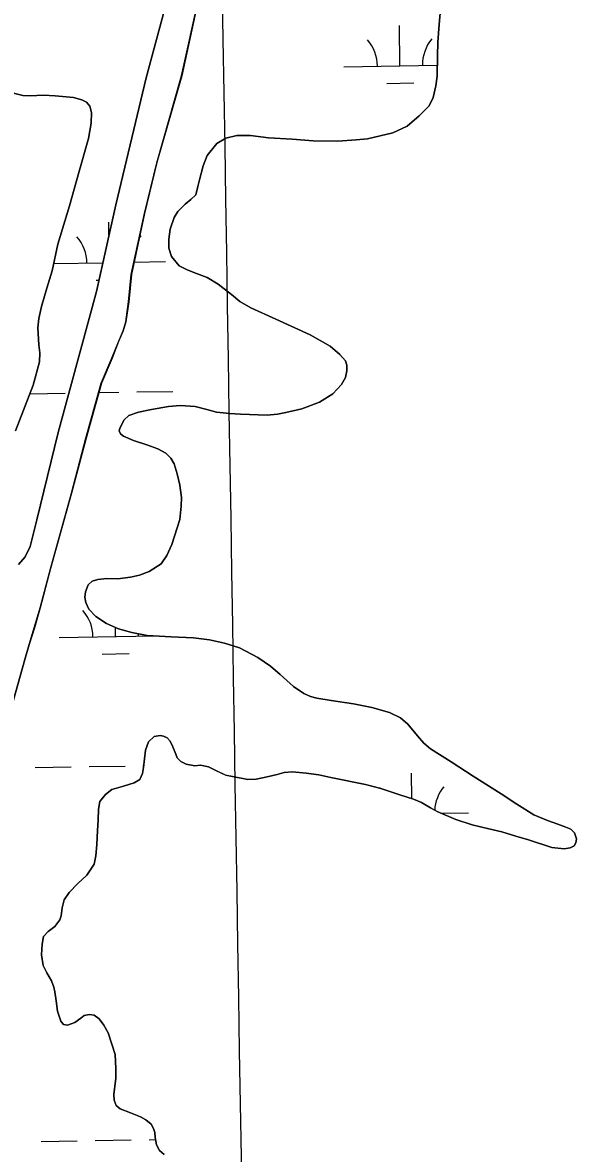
# Model space of a CAD drawing. Extents: x 3855477 to 3893699, y 299188 to 325115.
# Drawn here: x 3869999 to 3870492, y 314732 to 315738 of the extents above; entities that cross this region are included whole.
import ezdxf

# ---------------------------------------------------------------- set-up
doc = ezdxf.new("R2010")
doc.units = 0
for name, color, linetype in [('V-GRID-MAJR', 7, 'Continuous'), ('V-TOPO-SHOR', 7, 'Continuous'), ('V-WETL-SWMP', 7, 'Continuous')]:
    doc.layers.add(name, color=color, linetype=linetype)

msp = doc.modelspace()

# ---------------------------------------------------------------- linework, layer by layer
at = {"layer": 'V-GRID-MAJR'}
msp.add_spline([(3870354.6, 304789.8), (3870305.8, 307816.8), (3870207.9, 313876.8), (3870110.1, 319936.8), (3870061.1, 322969.9)], degree=3, dxfattribs=at)
at = {"layer": 'V-TOPO-SHOR'}
for points in [[(3869995.7, 315256.2), (3870001.8, 315263), (3870006.3, 315272.4), (3870012.2, 315295.9), (3870031, 315373.6), (3870051.4, 315447.7), (3870065.1, 315499.1), (3870082.3, 315576.3), (3870109.5, 315689.3), (3870137.1, 315791.8)], [(3870156, 315759.5), (3870141.1, 315691), (3870119, 315613.8), (3870108, 315568.4), (3870096.3, 315514.3), (3870093.9, 315490), (3870091.3, 315472.1), (3870089, 315464.2), (3870084.9, 315454.6), (3870079.1, 315439.9), (3870069.6, 315417.6), (3870055.9, 315368.6), (3870043.1, 315319.8), (3870024.3, 315252.6), (3870015.2, 315217.7), (3870010, 315200), (3870005.4, 315185.1), (3870001.4, 315171.8), (3869991.1, 315134.6), (3869970.1, 315059.1), (3869936.4, 314933.8), (3869901.4, 314789.4), (3869863.8, 314646.4)], [(3869931.4, 315744.8), (3869936.3, 315735.2), (3869940.7, 315727.7), (3869946.5, 315720.1), (3869959.2, 315704.8), (3869967.3, 315697.4), (3869975.1, 315689.6), (3869984.4, 315680.3), (3869992.4, 315675.2), (3869999.6, 315673.6), (3870006.2, 315673.2), (3870018.2, 315673.8), (3870028.3, 315673.3), (3870044.8, 315671.7), (3870052.2, 315669.7), (3870056.2, 315667.7)], [(3870180.4, 315635.5), (3870190, 315637.9), (3870202.2, 315637.9), (3870218.4, 315635.8), (3870239.5, 315634.7), (3870258.2, 315633.1), (3870279.9, 315632.8), (3870296.3, 315634.1), (3870306.5, 315635.1), (3870329.1, 315640.2), (3870341.7, 315646.2), (3870352.3, 315655.3), (3870361.4, 315664.4), (3870364.9, 315671.7), (3870367.3, 315682.1), (3870368.3, 315690.6), (3870368.6, 315708.9), (3870369.1, 315721), (3870370.1, 315736.6), (3870371.5, 315750.4)], [(3870056.2, 315667.7), (3870059.3, 315663.9), (3870060.7, 315658.3), (3870060.4, 315649), (3870058, 315635.2), (3870049.6, 315605.1), (3870041.3, 315575.3), (3870030.9, 315541.2), (3870025.8, 315517.4), (3870021, 315502.1), (3870016.2, 315485.9), (3870014, 315475.2), (3870012.9, 315466.8), (3870014, 315451.8), (3870014.9, 315444.6), (3870014.6, 315436.7), (3870008.8, 315415.8), (3869993.1, 315375.1)], [(3870335.8, 315119.7), (3870326.1, 315124.5), (3870310.2, 315129), (3870293.9, 315132.2), (3870274, 315135.3), (3870261.2, 315137.3), (3870255.7, 315138.7), (3870249.7, 315141.5), (3870240.7, 315147.8), (3870228.8, 315158.5), (3870220.2, 315165.9), (3870208.8, 315173.5), (3870192.4, 315182), (3870179.2, 315186.4), (3870165.9, 315189.1), (3870151.6, 315191), (3870131.6, 315192), (3870110.3, 315193.1), (3870096.8, 315195.7), (3870084.9, 315199), (3870074.2, 315203.9), (3870064.7, 315210.1), (3870058.5, 315216.4), (3870055.8, 315222.3), (3870054.8, 315227.1), (3870055.3, 315232), (3870057.9, 315238.1), (3870061.4, 315241.3), (3870066.5, 315242.9), (3870074.4, 315243.8), (3870084.3, 315243.6), (3870095.4, 315245), (3870103.4, 315246.9), (3870112.2, 315250), (3870122.8, 315256.9), (3870127.8, 315264.3), (3870132.2, 315274), (3870139.4, 315296.3), (3870140.7, 315308.2), (3870140.9, 315315.8), (3870139.3, 315326.8), (3870136.9, 315336.8), (3870134.5, 315345.8), (3870131.3, 315351), (3870127, 315355.4), (3870119.9, 315359.2), (3870110.1, 315362.7), (3870098.1, 315366.5), (3870089.3, 315370.3), (3870086.7, 315372.5), (3870085.4, 315375.1), (3870085.9, 315377.3), (3870089.6, 315384.7), (3870093.9, 315388.8), (3870102.5, 315391.9), (3870114.3, 315394.2), (3870129.2, 315396.7), (3870139.8, 315397.6), (3870153.1, 315396.8), (3870163.5, 315394.3), (3870172.1, 315391.9), (3870183.9, 315390.7), (3870193.3, 315390.1), (3870217.2, 315389.1), (3870226.3, 315390.1), (3870233.7, 315391.5), (3870248.1, 315394.8), (3870263.6, 315400.7), (3870275.5, 315408), (3870283.3, 315416.5), (3870286.8, 315422.7), (3870287.9, 315428.7), (3870287.9, 315433.7), (3870286.8, 315437.4), (3870281.9, 315443.2), (3870273.2, 315450.4), (3870255.4, 315460.6), (3870224.9, 315474.5), (3870202.6, 315484.6), (3870192.8, 315490.3), (3870185.4, 315496.4), (3870173.6, 315505.6), (3870163.8, 315511.7), (3870154.3, 315515.3), (3870145.9, 315518.3), (3870138.9, 315521.9), (3870132, 315530.4), (3870129.6, 315537.7), (3870129.6, 315545.8), (3870130.9, 315554.7), (3870134.4, 315564.9), (3870137.5, 315570.3), (3870144.1, 315576.9), (3870149.3, 315580.9), (3870153.5, 315585.1), (3870155.4, 315592.5), (3870157, 315598.4), (3870160.2, 315611), (3870163.8, 315620.1), (3870172.3, 315630.7), (3870180.4, 315635.5)], [(3870058.6, 314856), (3870054.2, 314854.9), (3870051.2, 314852.7), (3870045.8, 314848.9), (3870039.5, 314846.3), (3870036, 314847), (3870033.4, 314849.9), (3870030.4, 314858.7), (3870029.3, 314868.1), (3870028.1, 314876), (3870027.2, 314880.3), (3870025.1, 314885.9), (3870021, 314892.8), (3870017.7, 314899.4), (3870016.3, 314909.1), (3870017, 314918.5), (3870018.2, 314925.3), (3870022.2, 314929.8), (3870028.2, 314934.3), (3870032.5, 314940), (3870033.9, 314943.7), (3870034.7, 314950.8), (3870036.5, 314957.9), (3870040.8, 314964.4), (3870048.5, 314972.3), (3870056.6, 314979.9), (3870063.3, 314989.6), (3870064.7, 314997), (3870065.5, 315007.1), (3870066.2, 315019.6), (3870066.6, 315028.7), (3870067, 315038.6), (3870068.2, 315045.5), (3870073.2, 315051.7), (3870078.9, 315056.1), (3870089.4, 315058.9), (3870098.9, 315062), (3870103.7, 315065.1), (3870106.2, 315070.2), (3870107.2, 315075.6), (3870108.8, 315091), (3870111.4, 315098.5), (3870116.5, 315103.2), (3870121.8, 315104), (3870125, 315103.5), (3870128.2, 315102), (3870130.8, 315099), (3870133.2, 315094), (3870135.8, 315087.6), (3870137.1, 315084.1), (3870140.2, 315080.9), (3870145.1, 315078.7), (3870152.8, 315077.2), (3870157.8, 315077.7), (3870164.8, 315076.3), (3870171.4, 315072.9), (3870180.2, 315068.9), (3870186.4, 315067.6), (3870199.9, 315065.1), (3870207.3, 315065.3), (3870217, 315067.2), (3870226, 315069.5), (3870232.2, 315071.3), (3870239.7, 315071.9), (3870251.7, 315070.6), (3870263, 315069.1), (3870273.7, 315066.8), (3870304.5, 315060.4), (3870318.2, 315057), (3870335.3, 315051.3), (3870347.4, 315047.5), (3870354.6, 315044.4), (3870362.6, 315039.7), (3870369, 315036.2), (3870385, 315029.5), (3870399.7, 315024.5), (3870414.5, 315021.2), (3870425.9, 315018.4), (3870438.4, 315014.6), (3870449.6, 315011.4), (3870470.4, 315004.5), (3870481.6, 315003.2), (3870486.7, 315004.1), (3870490.4, 315006), (3870491.9, 315008.5), (3870492.3, 315012.3), (3870490.7, 315017.6), (3870487.4, 315020.8), (3870482.8, 315022.6), (3870475.7, 315025.1), (3870466.7, 315028.5), (3870454.6, 315033.5), (3870439.4, 315042.9), (3870425.5, 315052.2), (3870400.6, 315067.8), (3870381, 315080.8), (3870362.6, 315092.1), (3870356.6, 315097.2), (3870351, 315103.7), (3870342.4, 315114.1), (3870335.8, 315119.7)], [(3870125.4, 314731.3), (3870121.2, 314735), (3870118.5, 314739.9), (3870117.5, 314746.4), (3870117.1, 314750.9), (3870116.1, 314754.3), (3870113.8, 314758.3), (3870109.2, 314762.2), (3870104.5, 314764.8), (3870095.4, 314768.5), (3870086.4, 314772), (3870082.7, 314775), (3870081, 314779.6), (3870080.8, 314784.6), (3870082.5, 314799.1), (3870082.5, 314807.7), (3870081.7, 314820.4), (3870075.7, 314839.5), (3870071.7, 314846.3), (3870067.5, 314852), (3870063.3, 314855.4), (3870058.6, 314856)]]:
    msp.add_lwpolyline(points, dxfattribs=at)
at = {"layer": 'V-WETL-SWMP'}
for p, q in [((3870335.3, 315699.9), (3870334.8, 315735.9)), ((3870285.3, 315699.1), (3870368.5, 315700.4)), ((3870323.6, 315684.3), (3870347.6, 315684.7)), ((3870076.3, 315549.7), (3870076.1, 315560.8)), ((3870027.2, 315524), (3870070.8, 315524.7)), ((3870098.5, 315525.2), (3870126.7, 315525.7)), ((3870065, 315509.2), (3870067.3, 315509.3)), ((3870005.9, 315408.2), (3870037.2, 315408.7)), ((3870067.2, 315409.2), (3870085.2, 315409.5)), ((3870101.2, 315409.8), (3870133.2, 315410.3)), ((3870032.1, 315191.4), (3870117, 315192.8)), ((3870082.1, 315192.2), (3870082, 315200.3)), ((3870070.4, 315176.6), (3870094.4, 315177)), ((3870010.6, 315075.6), (3870042.6, 315076.1)), ((3870058.6, 315076.4), (3870090.6, 315076.9)), ((3870106.6, 315077.2), (3870107.4, 315077.2)), ((3870346, 315047.9), (3870345.6, 315070.6)), ((3870371.8, 315035), (3870396.2, 315035.4)), ((3870016, 314743), (3870048, 314743.5)), ((3870064, 314743.7), (3870096, 314744.3)), ((3870112, 314744.5), (3870117.8, 314744.6))]:
    msp.add_line(p, q, dxfattribs=at)
for points in [[(3870137.1, 315791.8), (3870109.5, 315689.3), (3870082.3, 315576.3), (3870065.1, 315499.1), (3870051.4, 315447.7), (3870031, 315373.6), (3870012.2, 315295.9), (3870006.3, 315272.4), (3870001.8, 315263), (3869995.7, 315256.2)], [(3870093.7, 315489.9), (3870096.2, 315514.2), (3870107.9, 315568.4), (3870118.9, 315613.7), (3870141, 315690.9), (3870155.9, 315759.4)], [(3870371.5, 315750.4), (3870370.1, 315736.6), (3870369.1, 315721), (3870368.6, 315708.9), (3870368.3, 315690.6), (3870367.3, 315682.1), (3870364.9, 315671.7), (3870361.4, 315664.4), (3870352.3, 315655.3), (3870341.7, 315646.2), (3870329.1, 315640.2), (3870306.5, 315635.1), (3870296.3, 315634.1), (3870279.9, 315632.8), (3870258.2, 315633.1), (3870239.5, 315634.7), (3870218.4, 315635.8), (3870202.2, 315637.9), (3870190, 315637.9), (3870180.4, 315635.5), (3870172.3, 315630.7), (3870163.8, 315620.1), (3870160.2, 315611), (3870157, 315598.4), (3870155.4, 315592.5), (3870153.5, 315585.1), (3870149.3, 315580.9), (3870144.1, 315576.9), (3870137.5, 315570.3), (3870134.4, 315564.9), (3870130.9, 315554.7), (3870129.6, 315545.8), (3870129.6, 315537.7), (3870132, 315530.4), (3870138.9, 315521.9), (3870145.9, 315518.3), (3870154.3, 315515.3), (3870163.8, 315511.7), (3870173.6, 315505.6), (3870185.4, 315496.4), (3870192.8, 315490.3), (3870202.6, 315484.6), (3870224.9, 315474.5), (3870255.4, 315460.6), (3870273.2, 315450.4), (3870281.9, 315443.2), (3870286.8, 315437.4), (3870287.9, 315433.7), (3870287.9, 315428.7), (3870286.8, 315422.7), (3870283.3, 315416.5), (3870275.5, 315408), (3870263.6, 315400.7), (3870248.1, 315394.8), (3870233.7, 315391.5)], [(3869993.1, 315375.1), (3870008.8, 315415.8), (3870014.6, 315436.7), (3870014.9, 315444.6), (3870014, 315451.8), (3870012.9, 315466.8), (3870014, 315475.2), (3870016.2, 315485.9), (3870021, 315502.1), (3870025.8, 315517.4), (3870030.9, 315541.2), (3870041.3, 315575.3), (3870049.6, 315605.1), (3870058, 315635.2), (3870060.4, 315649), (3870060.7, 315658.3), (3870059.3, 315663.9), (3870056.2, 315667.7), (3870052.2, 315669.7), (3870044.8, 315671.7), (3870028.3, 315673.3), (3870018.2, 315673.8), (3870006.2, 315673.2), (3869999.6, 315673.6), (3869992.4, 315675.2)], [(3869863.7, 314646.3), (3869901.3, 314789.4), (3869936.3, 314933.7), (3869970, 315059), (3869991, 315134.6), (3870001.3, 315171.8), (3870005.2, 315185.1), (3870009.9, 315200), (3870015.1, 315217.6), (3870024.2, 315252.5), (3870043, 315319.8), (3870055.8, 315368.6), (3870069.5, 315417.5), (3870079, 315439.8), (3870084.8, 315454.5), (3870088.9, 315464.2), (3870091.2, 315472.1), (3870093.7, 315489.9)], [(3870233.7, 315391.5), (3870226.3, 315390.1), (3870217.2, 315389.1), (3870193.3, 315390.1), (3870183.9, 315390.7), (3870172.1, 315391.9), (3870163.5, 315394.3), (3870153.1, 315396.8), (3870139.8, 315397.6), (3870129.2, 315396.7), (3870114.3, 315394.2), (3870102.5, 315391.9), (3870093.9, 315388.8), (3870089.6, 315384.7), (3870085.9, 315377.3), (3870085.4, 315375.1), (3870086.7, 315372.5), (3870089.3, 315370.3), (3870098.1, 315366.5), (3870110.1, 315362.7), (3870119.9, 315359.2), (3870127, 315355.4), (3870131.3, 315351), (3870134.5, 315345.8), (3870136.9, 315336.8), (3870139.3, 315326.8), (3870140.9, 315315.8), (3870140.7, 315308.2), (3870139.4, 315296.3), (3870132.2, 315274), (3870127.8, 315264.3), (3870122.8, 315256.9), (3870112.2, 315250), (3870103.4, 315246.9), (3870095.4, 315245), (3870084.3, 315243.6), (3870074.4, 315243.8), (3870066.5, 315242.9), (3870061.4, 315241.3), (3870057.9, 315238.1), (3870055.3, 315232), (3870054.8, 315227.1), (3870055.8, 315222.3), (3870058.5, 315216.4), (3870064.7, 315210.1), (3870074.2, 315203.9), (3870084.9, 315199), (3870096.8, 315195.7), (3870110.3, 315193.1), (3870131.6, 315192), (3870151.6, 315191), (3870165.9, 315189.1), (3870179.2, 315186.4), (3870192.4, 315182), (3870208.8, 315173.5), (3870220.2, 315165.9), (3870228.8, 315158.5), (3870240.7, 315147.8), (3870249.7, 315141.5), (3870255.7, 315138.7), (3870261.2, 315137.3), (3870274, 315135.3), (3870293.9, 315132.2), (3870310.2, 315129), (3870326.1, 315124.5), (3870335.8, 315119.7), (3870342.4, 315114.1), (3870351, 315103.7), (3870356.6, 315097.2), (3870362.6, 315092.1), (3870381, 315080.8), (3870400.6, 315067.8), (3870425.5, 315052.2), (3870439.4, 315042.9), (3870454.6, 315033.5), (3870466.7, 315028.5), (3870475.7, 315025.1), (3870482.8, 315022.6), (3870487.4, 315020.8), (3870490.7, 315017.6), (3870492.3, 315012.3), (3870491.9, 315008.5), (3870490.4, 315006), (3870486.7, 315004.1), (3870481.6, 315003.2), (3870470.4, 315004.5), (3870449.6, 315011.4), (3870438.4, 315014.6), (3870425.9, 315018.4), (3870414.5, 315021.2), (3870399.7, 315024.5), (3870385.1, 315029.5), (3870369, 315036.2), (3870362.6, 315039.7), (3870354.6, 315044.4), (3870347.4, 315047.5), (3870335.3, 315051.3), (3870318.2, 315057), (3870304.5, 315060.4), (3870273.7, 315066.8), (3870263, 315069.1)], [(3870263, 315069.1), (3870251.7, 315070.6), (3870239.7, 315071.9), (3870232.2, 315071.3), (3870226, 315069.5), (3870217, 315067.2), (3870207.3, 315065.3), (3870199.9, 315065.1), (3870186.4, 315067.6), (3870180.1, 315068.9), (3870171.4, 315072.9), (3870164.8, 315076.3), (3870157.8, 315077.7), (3870152.8, 315077.2), (3870145.1, 315078.7), (3870140.2, 315080.9), (3870137.1, 315084.1), (3870135.8, 315087.6), (3870133.2, 315094), (3870130.8, 315099), (3870128.2, 315102), (3870125, 315103.5), (3870121.8, 315104), (3870116.5, 315103.2), (3870111.4, 315098.5), (3870108.8, 315091), (3870107.2, 315075.6), (3870106.2, 315070.2), (3870103.7, 315065.1), (3870098.9, 315062), (3870089.4, 315058.9), (3870078.9, 315056.1), (3870073.2, 315051.7), (3870068.2, 315045.5), (3870067, 315038.6), (3870066.6, 315028.7), (3870066.2, 315019.6), (3870065.5, 315007.1), (3870064.7, 314997), (3870063.3, 314989.6), (3870056.6, 314979.9), (3870048.5, 314972.3), (3870040.8, 314964.4), (3870036.5, 314957.9), (3870034.7, 314950.8), (3870033.9, 314943.7), (3870032.5, 314940), (3870028.2, 314934.3), (3870022.2, 314929.8), (3870018.2, 314925.3), (3870017, 314918.5), (3870016.3, 314909.1), (3870017.7, 314899.4), (3870021, 314892.8), (3870025.1, 314885.9), (3870027.2, 314880.3), (3870028.1, 314876), (3870029.3, 314868.1), (3870030.4, 314858.7), (3870033.4, 314849.9), (3870036, 314847), (3870039.5, 314846.3), (3870045.8, 314848.9), (3870051.2, 314852.7), (3870054.2, 314854.9), (3870058.6, 314856), (3870063.3, 314855.4), (3870067.5, 314852), (3870071.7, 314846.3), (3870075.7, 314839.5), (3870081.7, 314820.4), (3870082.5, 314807.7), (3870082.5, 314799.1), (3870080.8, 314784.6), (3870081, 314779.6), (3870082.7, 314775), (3870086.4, 314772), (3870095.4, 314768.5), (3870104.5, 314764.8), (3870109.2, 314762.2), (3870113.8, 314758.3), (3870116.1, 314754.3), (3870117.1, 314750.9), (3870117.5, 314746.4), (3870118.5, 314739.9), (3870121.2, 314735), (3870125.4, 314731.3)]]:
    msp.add_lwpolyline(points, dxfattribs=at)
for centre, start, end in [((3870280.1, 315699.5), 0.1615, 41.7052), ((3870390.6, 315701.3), 140.1615, 181.7052), ((3870021.5, 315524.4), 0.1615, 41.7052), ((3870132, 315526.2), 140.1615, 144.7209), ((3870026.9, 315191.8), 0.1615, 41.7052), ((3870137.4, 315193.6), 178.234, 181.7052), ((3870290.9, 315034.2), 40.6608, 41.7052), ((3870401.4, 315036), 140.1615, 177.2417)]:
    msp.add_arc(centre, 35.2, start, end, dxfattribs=at)

doc.saveas('drawing.dxf')
